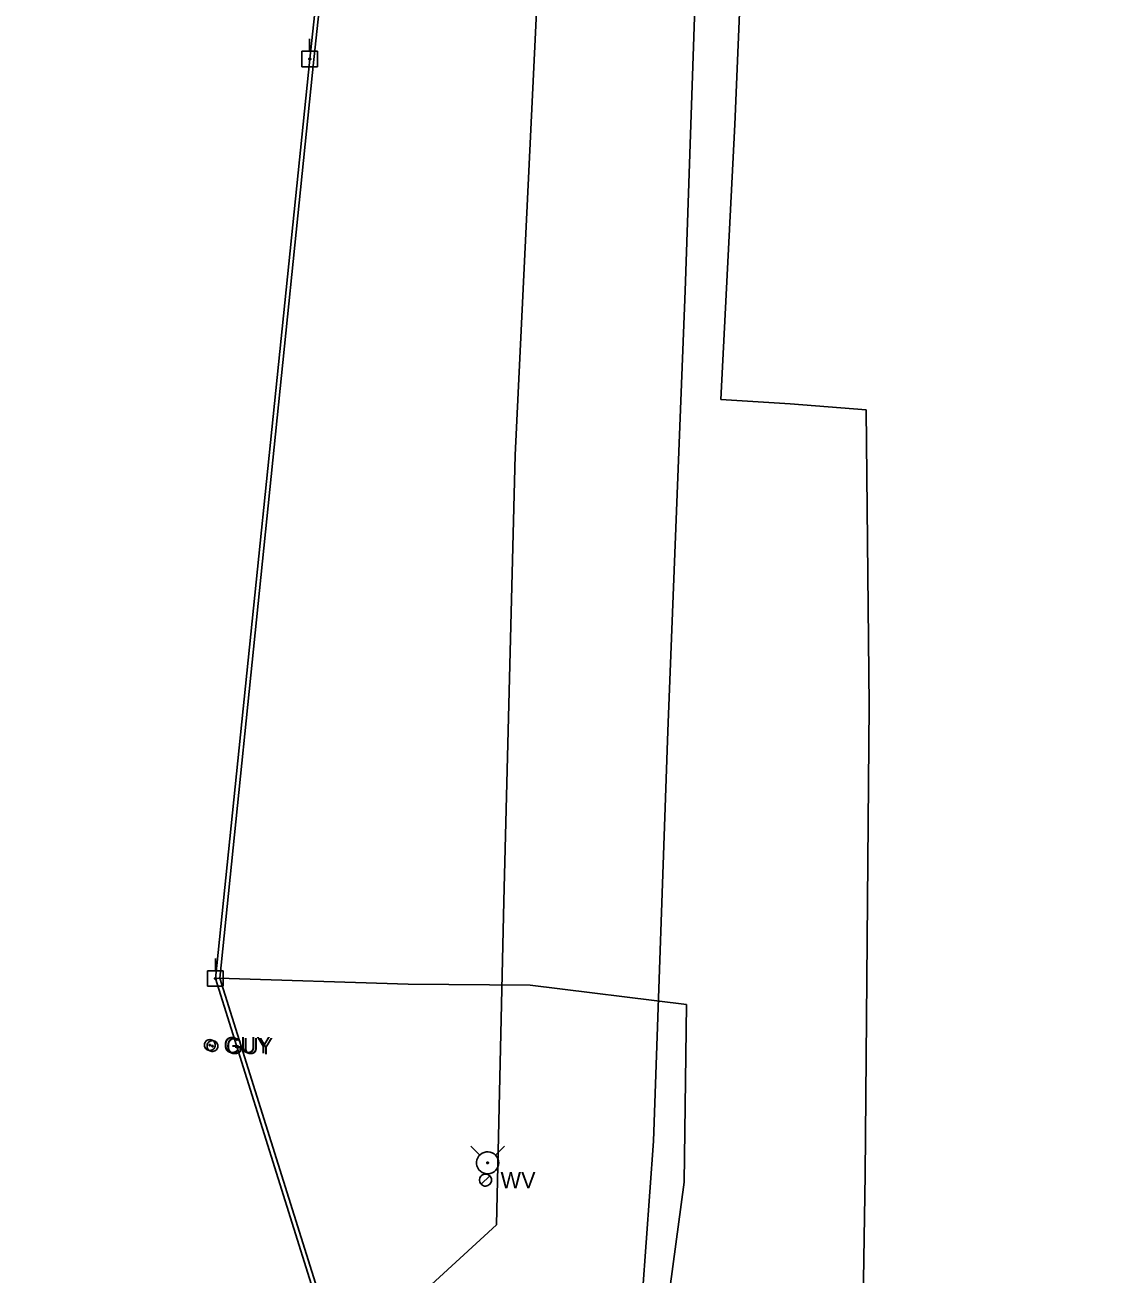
# Model space of a CAD drawing. Extents: x 596028 to 606371, y 330010 to 403088.
# Drawn here: x 602393.1 to 602647.6, y 357276.7 to 357572.1 of the extents above; entities that cross this region are included whole.
import ezdxf

# ---------------------------------------------------------------- set-up
doc = ezdxf.new("R2010")
doc.units = 0
for name, color, linetype in [('E_UTL_E_UG', 7, 'Continuous'), ('E_UTL_EGuyWire', 7, 'Continuous'), ('E_UTL_EPowerPole', 7, 'Continuous'), ('E_UTL_G_UG', 7, 'Continuous'), ('E_UTL_Overhead', 7, 'Continuous'), ('E_UTL_T_UG', 7, 'Continuous'), ('E_UTL_TV', 7, 'Continuous'), ('E_UTL_W', 7, 'Continuous'), ('E_UTL_W_UG', 7, 'Continuous'), ('E_UTL_WHydrant', 7, 'Continuous')]:
    doc.layers.add(name, color=color, linetype=linetype)

msp = doc.modelspace()

# ---------------------------------------------------------------- linework, layer by layer
at = {"layer": 'E_UTL_E_UG'}
for points in [[(602438.17, 357346.62), (602438.86, 357346.69), (602483.7, 357345.3), (602512.61, 357345.02), (602549.58, 357340.51)], [(602540.28, 357180.84), (602540.37, 357184.24), (602542.4, 357249.17), (602549.03, 357298.5), (602549.58, 357340.51)]]:
    msp.add_lwpolyline(points, dxfattribs=at)
at = {"layer": 'E_UTL_EGuyWire'}
for points in [[(602438.1, 357330.88), (602438.08, 357331.13), (602438.01, 357331.36), (602437.9, 357331.58), (602437.75, 357331.77), (602437.56, 357331.93), (602437.35, 357332.05), (602437.12, 357332.13), (602436.88, 357332.17), (602436.64, 357332.15), (602436.4, 357332.1), (602436.18, 357332), (602435.98, 357331.85), (602435.81, 357331.68), (602435.68, 357331.47), (602435.59, 357331.25), (602435.54, 357331.01), (602435.54, 357330.76), (602435.59, 357330.52), (602435.68, 357330.3), (602435.81, 357330.09), (602435.98, 357329.91), (602436.18, 357329.77), (602436.4, 357329.67), (602436.64, 357329.61), (602436.88, 357329.6), (602437.12, 357329.64), (602437.35, 357329.72), (602437.56, 357329.84), (602437.75, 357330), (602437.9, 357330.19), (602438.01, 357330.41), (602438.08, 357330.64), (602438.1, 357330.88)], [(602438.72, 357330.65), (602438.7, 357330.89), (602438.63, 357331.12), (602438.51, 357331.34), (602438.36, 357331.53), (602438.18, 357331.69), (602437.97, 357331.82), (602437.74, 357331.9), (602437.5, 357331.93), (602437.25, 357331.92), (602437.02, 357331.86), (602436.79, 357331.76), (602436.59, 357331.62), (602436.43, 357331.44), (602436.29, 357331.24), (602436.2, 357331.01), (602436.16, 357330.77), (602436.16, 357330.53), (602436.2, 357330.29), (602436.29, 357330.06), (602436.43, 357329.85), (602436.59, 357329.68), (602436.79, 357329.54), (602437.02, 357329.44), (602437.25, 357329.38), (602437.5, 357329.37), (602437.74, 357329.4), (602437.97, 357329.48), (602438.18, 357329.6), (602438.36, 357329.76), (602438.51, 357329.95), (602438.63, 357330.17), (602438.7, 357330.41), (602438.72, 357330.65)], [(602436.98, 357330.88), (602436.98, 357330.91), (602436.97, 357330.94), (602436.95, 357330.97), (602436.94, 357330.99), (602436.91, 357331.01), (602436.89, 357331.03), (602436.86, 357331.04), (602436.83, 357331.04), (602436.8, 357331.04), (602436.77, 357331.04), (602436.74, 357331.02), (602436.71, 357331.01), (602436.69, 357330.98), (602436.68, 357330.96), (602436.67, 357330.93), (602436.66, 357330.9), (602436.66, 357330.87), (602436.67, 357330.84), (602436.68, 357330.81), (602436.69, 357330.78), (602436.71, 357330.76), (602436.74, 357330.75), (602436.77, 357330.73), (602436.8, 357330.73), (602436.83, 357330.72), (602436.86, 357330.73), (602436.89, 357330.74), (602436.91, 357330.75), (602436.94, 357330.77), (602436.95, 357330.8), (602436.97, 357330.82), (602436.98, 357330.85), (602436.98, 357330.88)], [(602437.6, 357330.65), (602437.59, 357330.68), (602437.58, 357330.71), (602437.57, 357330.73), (602437.55, 357330.76), (602437.53, 357330.78), (602437.5, 357330.79), (602437.47, 357330.8), (602437.44, 357330.81), (602437.41, 357330.81), (602437.38, 357330.8), (602437.35, 357330.79), (602437.33, 357330.77), (602437.31, 357330.75), (602437.29, 357330.72), (602437.28, 357330.69), (602437.28, 357330.66), (602437.28, 357330.63), (602437.28, 357330.6), (602437.29, 357330.57), (602437.31, 357330.55), (602437.33, 357330.53), (602437.35, 357330.51), (602437.38, 357330.5), (602437.41, 357330.49), (602437.44, 357330.49), (602437.47, 357330.49), (602437.5, 357330.5), (602437.53, 357330.52), (602437.55, 357330.54), (602437.57, 357330.56), (602437.58, 357330.59), (602437.59, 357330.62), (602437.6, 357330.65)]]:
    msp.add_lwpolyline(points, dxfattribs=at)
at = {"layer": 'E_UTL_EPowerPole'}
for points in [[(602460.42, 357565.86), (602460.42, 357568.77)], [(602462.27, 357565.86), (602458.58, 357565.86)], [(602458.58, 357565.86), (602458.58, 357562.17)], [(602460.69, 357564.01), (602460.69, 357564.06), (602460.68, 357564.1), (602460.66, 357564.14), (602460.63, 357564.18), (602460.59, 357564.21), (602460.55, 357564.23), (602460.51, 357564.25), (602460.47, 357564.25), (602460.42, 357564.25), (602460.38, 357564.24), (602460.34, 357564.22), (602460.3, 357564.19), (602460.27, 357564.16), (602460.24, 357564.12), (602460.23, 357564.08), (602460.22, 357564.04), (602460.22, 357563.99), (602460.23, 357563.95), (602460.24, 357563.91), (602460.27, 357563.87), (602460.3, 357563.83), (602460.34, 357563.81), (602460.38, 357563.79), (602460.42, 357563.78), (602460.47, 357563.78), (602460.51, 357563.78), (602460.55, 357563.8), (602460.59, 357563.82), (602460.63, 357563.85), (602460.66, 357563.89), (602460.68, 357563.93), (602460.69, 357563.97), (602460.69, 357564.01)], [(602462.27, 357562.17), (602462.27, 357565.86)], [(602458.58, 357562.17), (602462.27, 357562.17)], [(602438.13, 357348.46), (602438.13, 357351.37)], [(602439.98, 357348.46), (602436.29, 357348.46)], [(602436.29, 357348.46), (602436.29, 357344.77)], [(602439.98, 357344.77), (602439.98, 357348.46)], [(602438.4, 357346.62), (602438.4, 357346.66), (602438.39, 357346.7), (602438.37, 357346.74), (602438.34, 357346.78), (602438.3, 357346.81), (602438.26, 357346.83), (602438.22, 357346.85), (602438.18, 357346.85), (602438.13, 357346.85), (602438.09, 357346.84), (602438.05, 357346.82), (602438.01, 357346.8), (602437.98, 357346.76), (602437.95, 357346.72), (602437.94, 357346.68), (602437.93, 357346.64), (602437.93, 357346.59), (602437.94, 357346.55), (602437.95, 357346.51), (602437.98, 357346.47), (602438.01, 357346.43), (602438.05, 357346.41), (602438.09, 357346.39), (602438.13, 357346.38), (602438.18, 357346.38), (602438.22, 357346.38), (602438.26, 357346.4), (602438.3, 357346.42), (602438.34, 357346.45), (602438.37, 357346.49), (602438.39, 357346.53), (602438.4, 357346.57), (602438.4, 357346.62)], [(602436.29, 357344.77), (602439.98, 357344.77)]]:
    msp.add_lwpolyline(points, dxfattribs=at)
at = {"layer": 'E_UTL_G_UG'}
for points in [[(602557.64, 357483.56), (602560.98, 357548.57), (602563.27, 357603.24), (602563.93, 357643.57), (602566.4, 357718.41), (602570.69, 357818.6), (602571.56, 357840.38), (602574.18, 357912.73), (602575.78, 357935.18), (602577.23, 357975.01), (602581.08, 358057.92), (602584, 358116.64), (602586.26, 358171.85), (602589.11, 358201.74), (602588.26, 358210.45)], [(602557.64, 357483.56), (602574.1, 357482.53), (602592.02, 357481.07)], [(602589.15, 357198.07), (602591.14, 357260.28), (602591.84, 357300.27), (602592.73, 357411.16), (602592.02, 357481.07)]]:
    msp.add_lwpolyline(points, dxfattribs=at)
at = {"layer": 'E_UTL_Overhead'}
msp.add_lwpolyline([(602451.08, 357097.63), (602464.13, 357263.9), (602438.17, 357346.62), (602460.46, 357564.01), (602481.91, 357764.59), (602503.49, 357969.66), (602527.03, 358162.85)], dxfattribs=at)
at = {"layer": 'E_UTL_T_UG'}
msp.add_lwpolyline([(602532.98, 357197.95), (602536.58, 357236.25), (602541.76, 357308.13), (602545.1, 357405.11), (602549.26, 357509.18), (602552.86, 357615.63), (602556.72, 357720.8), (602561.6, 357827.31), (602572.13, 357937.99), (602596.22, 358031.77), (602616.4, 358107.92), (602626.13, 358159.86), (602626.22, 358161.4)], dxfattribs=at)
at = {"layer": 'E_UTL_TV'}
msp.add_lwpolyline([(602465.14, 357264.01), (602439.18, 357346.72), (602461.45, 357563.91), (602482.9, 357764.49), (602504.49, 357969.55), (602528.03, 358162.73)], dxfattribs=at)
at = {"layer": 'E_UTL_W'}
for points in [[(602503.43, 357298.97), (602503.41, 357299.24), (602503.33, 357299.5), (602503.2, 357299.74), (602503.04, 357299.95), (602502.83, 357300.13), (602502.6, 357300.26), (602502.34, 357300.35), (602502.07, 357300.39), (602501.8, 357300.38), (602501.54, 357300.31), (602501.29, 357300.2), (602501.07, 357300.04), (602500.88, 357299.85), (602500.74, 357299.62), (602500.64, 357299.37), (602500.59, 357299.1), (602500.59, 357298.83), (602500.64, 357298.56), (602500.74, 357298.31), (602500.88, 357298.08), (602501.07, 357297.89), (602501.29, 357297.73), (602501.54, 357297.62), (602501.8, 357297.55), (602502.07, 357297.54), (602502.34, 357297.58), (602502.6, 357297.67), (602502.83, 357297.8), (602503.04, 357297.98), (602503.2, 357298.19), (602503.33, 357298.44), (602503.41, 357298.7), (602503.43, 357298.97)], [(602501, 357297.96), (602503.01, 357299.97)]]:
    msp.add_lwpolyline(points, dxfattribs=at)
at = {"layer": 'E_UTL_W_UG'}
for points in [[(602504.63, 357288.41), (602506.32, 357364.9), (602509.06, 357470.35), (602514.17, 357576.87), (602519.05, 357693.55), (602520.17, 357701.95), (602520.41, 357729.6), (602523.49, 357858.94), (602530.13, 357988.07), (602534.44, 358098.16), (602535.28, 358106.47), (602560.16, 358171.65), (602591.89, 358197.26), (602620.94, 358203.92), (602647.58, 358203.03)], [(602393.1, 357186.93), (602406.47, 357198.31), (602504.63, 357288.41)]]:
    msp.add_lwpolyline(points, dxfattribs=at)
at = {"layer": 'E_UTL_WHydrant'}
for points in [[(602500.68, 357304.87), (602498.54, 357307.01)], [(602505.14, 357303.04), (602505.09, 357303.53), (602504.95, 357304.01), (602504.72, 357304.45), (602504.41, 357304.85), (602504.04, 357305.17), (602503.6, 357305.42), (602503.13, 357305.58), (602502.64, 357305.66), (602502.14, 357305.63), (602501.66, 357305.51), (602501.2, 357305.31), (602500.8, 357305.02), (602500.45, 357304.66), (602500.18, 357304.24), (602500, 357303.77), (602499.9, 357303.28), (602499.9, 357302.79), (602500, 357302.3), (602500.18, 357301.83), (602500.45, 357301.41), (602500.8, 357301.05), (602501.2, 357300.76), (602501.66, 357300.56), (602502.14, 357300.44), (602502.64, 357300.42), (602503.13, 357300.49), (602503.6, 357300.65), (602504.04, 357300.9), (602504.41, 357301.23), (602504.72, 357301.62), (602504.95, 357302.06), (602505.09, 357302.54), (602505.14, 357303.04)], [(602504.35, 357304.87), (602506.49, 357307.01)], [(602502.72, 357303.04), (602502.71, 357303.07), (602502.7, 357303.11), (602502.68, 357303.14), (602502.66, 357303.17), (602502.63, 357303.2), (602502.6, 357303.22), (602502.56, 357303.23), (602502.52, 357303.24), (602502.49, 357303.23), (602502.45, 357303.23), (602502.41, 357303.21), (602502.38, 357303.19), (602502.36, 357303.16), (602502.34, 357303.13), (602502.32, 357303.09), (602502.32, 357303.05), (602502.32, 357303.02), (602502.32, 357302.98), (602502.34, 357302.94), (602502.36, 357302.91), (602502.38, 357302.88), (602502.41, 357302.86), (602502.45, 357302.85), (602502.49, 357302.84), (602502.52, 357302.84), (602502.56, 357302.84), (602502.6, 357302.85), (602502.63, 357302.87), (602502.66, 357302.9), (602502.68, 357302.93), (602502.7, 357302.96), (602502.71, 357303), (602502.72, 357303.04)]]:
    msp.add_lwpolyline(points, dxfattribs=at)

# ---------------------------------------------------------------- texts
at = {"layer": 'E_UTL_EGuyWire'}
for p in [(602440.03, 357328.96), (602440.64, 357328.72)]:
    msp.add_text('GUY', height=3.85, rotation=360, dxfattribs=at).set_placement(p)
at = {"layer": 'E_UTL_W'}
msp.add_text('WV', height=3.85, dxfattribs=at).set_placement((602505.57, 357297.04))

doc.saveas('drawing.dxf')
